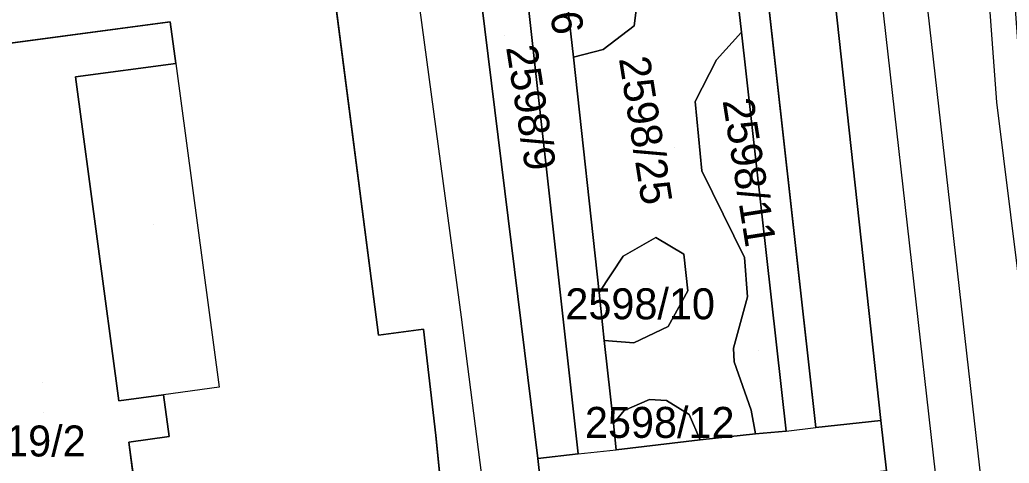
# Model space of a CAD drawing. Extents: x -263423 to -261326, y -1240067 to -1237864.
# Drawn here: x -263224.1 to -263160.1, y -1239904.7 to -1239876 of the extents above; entities that cross this region are included whole.
import ezdxf

# ---------------------------------------------------------------- set-up
doc = ezdxf.new("R2010")
doc.units = 0
for name, color, linetype in [('body_kn', 7, 'Continuous'), ('kladpar_druhypozemkov', 7, 'Continuous'), ('kladpar_hranice', 7, 'Continuous'), ('kladpar_parcelnecisla', 7, 'Continuous'), ('kladpar_plochy', 7, 'Continuous'), ('tarchy_linie', 7, 'Continuous'), ('zappar_hrandruhpozemk', 7, 'Continuous'), ('znacky', 7, 'Continuous')]:
    doc.layers.add(name, color=color, linetype=linetype)

msp = doc.modelspace()

# ---------------------------------------------------------------- linework, layer by layer
at = {"layer": 'body_kn'}
for p, q in [((-263214.34, -1239876.16), (-263214.34, -1239876.16)), ((-263184.34, -1239876.4), (-263184.34, -1239876.4)), ((-263177.41, -1239876.82), (-263177.41, -1239876.82)), ((-263177.41, -1239876.82), (-263177.41, -1239876.82)), ((-263188.28, -1239878.43), (-263188.28, -1239878.43)), ((-263186.35, -1239877.93), (-263186.35, -1239877.93)), ((-263213.98, -1239878.84), (-263213.98, -1239878.84)), ((-263213.98, -1239878.84), (-263213.98, -1239878.84)), ((-263179.03, -1239878.6), (-263179.03, -1239878.6)), ((-263220.46, -1239879.71), (-263220.46, -1239879.71)), ((-263180.41, -1239881.29), (-263180.41, -1239881.29)), ((-263160.93, -1239881.34), (-263160.93, -1239881.34)), ((-263179.98, -1239885.77), (-263179.98, -1239885.77)), ((-263182.95, -1239890.08), (-263182.95, -1239890.08)), ((-263181.13, -1239891.15), (-263181.13, -1239891.15)), ((-263185.07, -1239891.28), (-263185.07, -1239891.28)), ((-263177.21, -1239891.36), (-263177.21, -1239891.36)), ((-263186.62, -1239893.62), (-263186.62, -1239893.62)), ((-263186.62, -1239893.62), (-263186.62, -1239893.62)), ((-263180.89, -1239893.52), (-263180.89, -1239893.52)), ((-263177.02, -1239893.92), (-263177.02, -1239893.92)), ((-263195.51, -1239895.22), (-263195.51, -1239895.22)), ((-263197.96, -1239896), (-263197.96, -1239896)), ((-263182.15, -1239895.82), (-263182.15, -1239895.82)), ((-263200.87, -1239896.38), (-263200.87, -1239896.38)), ((-263186.28, -1239896.72), (-263186.28, -1239896.72)), ((-263184.37, -1239896.88), (-263184.37, -1239896.88)), ((-263177.92, -1239897.23), (-263177.92, -1239897.23)), ((-263177.89, -1239898.1), (-263177.89, -1239898.1)), ((-263211.17, -1239899.74), (-263211.17, -1239899.74)), ((-263217.65, -1239900.62), (-263217.65, -1239900.62)), ((-263214.77, -1239900.23), (-263214.77, -1239900.23)), ((-263183.35, -1239900.54), (-263183.35, -1239900.54)), ((-263182.25, -1239900.61), (-263182.25, -1239900.61)), ((-263185, -1239901.25), (-263185, -1239901.25)), ((-263176.79, -1239901.23), (-263176.79, -1239901.23)), ((-263185.69, -1239902.09), (-263185.69, -1239902.09)), ((-263180.79, -1239901.51), (-263180.79, -1239901.51)), ((-263168.4, -1239901.9), (-263168.4, -1239901.9)), ((-263174.53, -1239902.58), (-263174.53, -1239902.58)), ((-263174.53, -1239902.58), (-263174.53, -1239902.58)), ((-263172.6, -1239902.36), (-263172.6, -1239902.36)), ((-263217.02, -1239903.29), (-263217.02, -1239903.29)), ((-263214.4, -1239902.93), (-263214.4, -1239902.93)), ((-263197.17, -1239902.86), (-263197.17, -1239902.86)), ((-263180.09, -1239903.14), (-263180.09, -1239903.14)), ((-263176.51, -1239902.76), (-263176.51, -1239902.76)), ((-263185.52, -1239903.8), (-263185.52, -1239903.8)), ((-263185.52, -1239903.8), (-263185.52, -1239903.8)), ((-263190.58, -1239904.35), (-263190.58, -1239904.35)), ((-263187.96, -1239904.06), (-263187.96, -1239904.06)), ((-263187.96, -1239904.06), (-263187.96, -1239904.06))]:
    msp.add_line(p, q, dxfattribs=at)
at = {"layer": 'kladpar_druhypozemkov'}
for p, q in [((-263192.71, -1239877.05), (-263192.71, -1239877.05)), ((-263181.72, -1239884.27), (-263181.72, -1239884.27)), ((-263215.41, -1239889.23), (-263215.41, -1239889.23)), ((-263183.34, -1239893.04), (-263183.34, -1239893.04)), ((-263176.34, -1239897.4), (-263176.34, -1239897.4)), ((-263222.55, -1239901.38), (-263222.55, -1239901.38)), ((-263182.81, -1239901.23), (-263182.81, -1239901.23))]:
    msp.add_line(p, q, dxfattribs=at)
at = {"layer": 'kladpar_hranice'}
for points in [[(-263193.38, -1239955.18), (-263195.14, -1239941.99), (-263196.12, -1239942.09), (-263198.53, -1239918.17), (-263195.65, -1239917.88), (-263196.35, -1239911.03), (-263197.17, -1239902.86), (-263197.96, -1239896), (-263200.87, -1239896.38), (-263203.98, -1239872.45), (-263202.98, -1239872.32), (-263204.71, -1239859.15), (-263204.77, -1239856.81), (-263205.86, -1239847.27), (-263207.6, -1239832.39), (-263207.79, -1239830.68)], [(-263161.9, -1239963.77), (-263164.52, -1239940.44), (-263168.05, -1239905.15), (-263168.4, -1239901.9), (-263174.54, -1239845.62), (-263175.4, -1239842.65), (-263176.71, -1239841.42), (-263179.47, -1239841.16), (-263194.58, -1239842.51), (-263196.99, -1239843.82), (-263197.78, -1239846.18), (-263196.99, -1239852.35), (-263190.58, -1239904.35), (-263190.22, -1239907.6), (-263184.32, -1239965.74)], [(-263178.81, -1239846.85), (-263174.54, -1239845.62), (-263168.4, -1239901.9), (-263172.6, -1239902.36), (-263178.81, -1239846.85)], [(-263178.81, -1239846.85), (-263172.6, -1239902.36), (-263168.4, -1239901.9), (-263168.05, -1239905.15), (-263172.25, -1239905.62), (-263167.47, -1239948.09), (-263165.39, -1239950.06), (-263166.86, -1239951.52), (-263165.62, -1239964.33), (-263167.57, -1239964.63), (-263168.82, -1239953.66), (-263172.04, -1239957.08), (-263175.64, -1239960.83), (-263178.87, -1239964.17), (-263178.63, -1239966.32), (-263181.06, -1239966.48), (-263184.15, -1239967.16), (-263184.32, -1239965.74), (-263181.47, -1239962.77), (-263187.59, -1239907.31), (-263190.22, -1239907.6), (-263190.58, -1239904.35), (-263187.96, -1239904.06)], [(-263185.52, -1239903.8), (-263180.09, -1239903.14), (-263176.51, -1239902.76), (-263174.53, -1239902.58), (-263177.41, -1239876.82), (-263177.88, -1239872.66), (-263180.71, -1239847.44), (-263184.13, -1239848.5), (-263188.02, -1239849.69), (-263191.44, -1239850.67), (-263188.28, -1239878.43), (-263186.62, -1239893.62), (-263186.28, -1239896.72), (-263185.69, -1239902.09), (-263185.52, -1239903.8)], [(-263191.44, -1239850.67), (-263188.02, -1239849.69), (-263185.72, -1239870.13), (-263185.17, -1239872), (-263184.49, -1239873.59), (-263184.17, -1239875.05), (-263184.34, -1239876.4), (-263186.35, -1239877.93), (-263188.28, -1239878.43), (-263191.44, -1239850.67)], [(-263187.96, -1239904.06), (-263193.82, -1239851.42), (-263196.99, -1239852.35)], [(-263196.99, -1239852.35), (-263193.82, -1239851.42), (-263187.96, -1239904.06), (-263190.58, -1239904.35), (-263196.99, -1239852.35)], [(-263244.26, -1239865.92), (-263215.75, -1239862.51), (-263215.99, -1239860.48), (-263204.71, -1239859.15), (-263202.98, -1239872.32), (-263203.98, -1239872.45), (-263200.87, -1239896.38), (-263197.96, -1239896), (-263197.17, -1239902.86), (-263196.35, -1239911.03), (-263195.65, -1239917.88), (-263198.53, -1239918.17), (-263196.12, -1239942.09), (-263195.14, -1239941.99), (-263193.38, -1239955.18)], [(-263177.88, -1239872.66), (-263177.41, -1239876.82), (-263179.03, -1239878.6), (-263180.41, -1239881.29), (-263179.98, -1239885.77), (-263177.21, -1239891.36), (-263177.02, -1239893.92), (-263177.92, -1239897.23), (-263177.89, -1239898.1), (-263176.79, -1239901.23), (-263176.51, -1239902.76), (-263180.09, -1239903.14), (-263180.79, -1239901.51), (-263182.25, -1239900.61), (-263183.35, -1239900.54), (-263185, -1239901.25), (-263185.69, -1239902.09), (-263186.28, -1239896.72), (-263184.37, -1239896.88), (-263182.15, -1239895.82), (-263180.89, -1239893.52), (-263181.13, -1239891.15), (-263182.95, -1239890.08), (-263185.07, -1239891.28), (-263186.62, -1239893.62), (-263188.28, -1239878.43), (-263186.35, -1239877.93), (-263184.34, -1239876.4), (-263184.17, -1239875.05)], [(-263239.81, -1239883.6), (-263231.06, -1239882.45), (-263231.59, -1239878.45), (-263214.34, -1239876.16), (-263213.98, -1239878.84), (-263220.46, -1239879.71), (-263217.65, -1239900.62), (-263214.77, -1239900.23), (-263214.4, -1239902.93), (-263217.02, -1239903.29), (-263215.73, -1239912.69), (-263213.1, -1239912.33), (-263212.71, -1239915.15), (-263215.62, -1239915.55), (-263212.75, -1239936.42), (-263206.27, -1239935.53), (-263205.91, -1239938.12), (-263223.13, -1239940.51), (-263223.67, -1239936.64), (-263229.66, -1239937.48)], [(-263229.66, -1239937.48), (-263223.67, -1239936.64), (-263223.13, -1239940.51), (-263205.91, -1239938.12), (-263206.27, -1239935.53), (-263212.75, -1239936.42), (-263215.62, -1239915.55), (-263212.71, -1239915.15), (-263213.1, -1239912.33), (-263215.73, -1239912.69), (-263217.02, -1239903.29), (-263214.4, -1239902.93), (-263214.77, -1239900.23), (-263217.65, -1239900.62), (-263220.46, -1239879.71), (-263213.98, -1239878.84), (-263214.34, -1239876.16), (-263231.59, -1239878.45), (-263231.06, -1239882.45)], [(-263177.41, -1239876.82), (-263174.53, -1239902.58), (-263176.51, -1239902.76), (-263176.79, -1239901.23), (-263177.89, -1239898.1), (-263177.92, -1239897.23), (-263177.02, -1239893.92), (-263177.21, -1239891.36), (-263179.98, -1239885.77), (-263180.41, -1239881.29), (-263179.03, -1239878.6), (-263177.41, -1239876.82)], [(-263186.62, -1239893.62), (-263185.07, -1239891.28), (-263182.95, -1239890.08), (-263181.13, -1239891.15), (-263180.89, -1239893.52), (-263182.15, -1239895.82), (-263184.37, -1239896.88), (-263186.28, -1239896.72), (-263186.62, -1239893.62)], [(-263185.52, -1239903.8), (-263185.69, -1239902.09), (-263185, -1239901.25), (-263183.35, -1239900.54), (-263182.25, -1239900.61), (-263180.79, -1239901.51), (-263180.09, -1239903.14), (-263185.52, -1239903.8)]]:
    msp.add_lwpolyline(points, dxfattribs=at)
at = {"layer": 'kladpar_plochy'}
for p, q in [((-263168.4, -1239901.9), (-263174.54, -1239845.62)), ((-263178.81, -1239846.85), (-263172.6, -1239902.36)), ((-263191.44, -1239850.67), (-263188.28, -1239878.43)), ((-263187.96, -1239904.06), (-263193.82, -1239851.42)), ((-263196.99, -1239852.35), (-263190.58, -1239904.35)), ((-263203.98, -1239872.45), (-263200.87, -1239896.38)), ((-263200.87, -1239896.38), (-263203.98, -1239872.45)), ((-263177.41, -1239876.82), (-263177.88, -1239872.66)), ((-263214.34, -1239876.16), (-263231.59, -1239878.45)), ((-263213.98, -1239878.84), (-263214.34, -1239876.16)), ((-263174.53, -1239902.58), (-263177.41, -1239876.82)), ((-263188.28, -1239878.43), (-263186.62, -1239893.62)), ((-263220.46, -1239879.71), (-263213.98, -1239878.84)), ((-263217.65, -1239900.62), (-263220.46, -1239879.71)), ((-263186.62, -1239893.62), (-263186.28, -1239896.72)), ((-263200.87, -1239896.38), (-263197.96, -1239896)), ((-263197.96, -1239896), (-263200.87, -1239896.38)), ((-263197.96, -1239896), (-263197.17, -1239902.86)), ((-263197.17, -1239902.86), (-263197.96, -1239896)), ((-263186.28, -1239896.72), (-263185.69, -1239902.09)), ((-263214.77, -1239900.23), (-263217.65, -1239900.62)), ((-263214.4, -1239902.93), (-263214.77, -1239900.23)), ((-263185.69, -1239902.09), (-263185.52, -1239903.8)), ((-263172.6, -1239902.36), (-263168.4, -1239901.9)), ((-263168.4, -1239901.9), (-263168.05, -1239905.15)), ((-263168.05, -1239905.15), (-263168.4, -1239901.9)), ((-263176.51, -1239902.76), (-263174.53, -1239902.58)), ((-263217.02, -1239903.29), (-263214.4, -1239902.93)), ((-263215.73, -1239912.69), (-263217.02, -1239903.29)), ((-263197.17, -1239902.86), (-263196.35, -1239911.03)), ((-263196.35, -1239911.03), (-263197.17, -1239902.86)), ((-263185.52, -1239903.8), (-263180.09, -1239903.14)), ((-263180.09, -1239903.14), (-263176.51, -1239902.76)), ((-263190.58, -1239904.35), (-263187.96, -1239904.06)), ((-263190.22, -1239907.6), (-263190.58, -1239904.35)), ((-263190.58, -1239904.35), (-263190.22, -1239907.6))]:
    msp.add_line(p, q, dxfattribs=at)
for points in [[(-263178.81, -1239846.85), (-263174.54, -1239845.62), (-263168.4, -1239901.9), (-263172.6, -1239902.36)], [(-263191.44, -1239850.67), (-263188.02, -1239849.69), (-263185.72, -1239870.13), (-263185.17, -1239872), (-263184.49, -1239873.59), (-263184.17, -1239875.05), (-263184.34, -1239876.4), (-263186.35, -1239877.93), (-263188.28, -1239878.43)], [(-263196.99, -1239852.35), (-263193.82, -1239851.42), (-263187.96, -1239904.06), (-263190.58, -1239904.35)], [(-263177.41, -1239876.82), (-263174.53, -1239902.58), (-263176.51, -1239902.76), (-263176.79, -1239901.23), (-263177.89, -1239898.1), (-263177.92, -1239897.23), (-263177.02, -1239893.92), (-263177.21, -1239891.36), (-263179.98, -1239885.77), (-263180.41, -1239881.29), (-263179.03, -1239878.6)], [(-263186.62, -1239893.62), (-263185.07, -1239891.28), (-263182.95, -1239890.08), (-263181.13, -1239891.15), (-263180.89, -1239893.52), (-263182.15, -1239895.82), (-263184.37, -1239896.88), (-263186.28, -1239896.72)], [(-263185.52, -1239903.8), (-263185.69, -1239902.09), (-263185, -1239901.25), (-263183.35, -1239900.54), (-263182.25, -1239900.61), (-263180.79, -1239901.51), (-263180.09, -1239903.14)]]:
    msp.add_lwpolyline(points, close=True, dxfattribs=at)
for points in [[(-263177.88, -1239872.66), (-263177.41, -1239876.82), (-263179.03, -1239878.6), (-263180.41, -1239881.29), (-263179.98, -1239885.77), (-263177.21, -1239891.36), (-263177.02, -1239893.92), (-263177.92, -1239897.23), (-263177.89, -1239898.1), (-263176.79, -1239901.23), (-263176.51, -1239902.76), (-263180.09, -1239903.14), (-263180.79, -1239901.51), (-263182.25, -1239900.61), (-263183.35, -1239900.54), (-263185, -1239901.25), (-263185.69, -1239902.09), (-263186.28, -1239896.72), (-263184.37, -1239896.88), (-263182.15, -1239895.82), (-263180.89, -1239893.52), (-263181.13, -1239891.15), (-263182.95, -1239890.08), (-263185.07, -1239891.28), (-263186.62, -1239893.62), (-263188.28, -1239878.43), (-263186.35, -1239877.93), (-263184.34, -1239876.4), (-263184.17, -1239875.05)], [(-263231.59, -1239878.45), (-263214.34, -1239876.16), (-263213.98, -1239878.84), (-263220.46, -1239879.71), (-263217.65, -1239900.62), (-263214.77, -1239900.23), (-263214.4, -1239902.93), (-263217.02, -1239903.29), (-263215.73, -1239912.69), (-263213.1, -1239912.33), (-263212.71, -1239915.15), (-263215.62, -1239915.55), (-263212.75, -1239936.42), (-263206.27, -1239935.53), (-263205.91, -1239938.12), (-263223.13, -1239940.51), (-263223.67, -1239936.64), (-263229.66, -1239937.48)]]:
    msp.add_lwpolyline(points, dxfattribs=at)
at = {"layer": 'tarchy_linie'}
for points in [[(-263185.2, -1239701.74), (-263177.2, -1239769.3), (-263169.7, -1239837.34), (-263162.04, -1239904.96), (-263157.06, -1239950.07)], [(-263179.52, -1239701.91), (-263177.35, -1239723.64), (-263164.61, -1239831.56), (-263160.93, -1239881.34), (-263152.42, -1239949.77)], [(-263160.13, -1239831.12), (-263160.13, -1239832.68), (-263162.85, -1239832.94), (-263162.7, -1239835.06), (-263160.13, -1239834.82), (-263160.12, -1239836.48), (-263160.12, -1239838.14), (-263162.45, -1239838.36), (-263159.29, -1239881.2), (-263150.78, -1239949.66), (-263152.42, -1239949.77), (-263157.06, -1239950.07), (-263159.9, -1239950.26), (-263164.87, -1239905.28), (-263172.53, -1239837.66), (-263180.03, -1239769.62)]]:
    msp.add_lwpolyline(points, dxfattribs=at)
at = {"layer": 'zappar_hrandruhpozemk'}
for p, q in [((-263213.98, -1239878.84), (-263211.17, -1239899.74)), ((-263191.66, -1239925.31), (-263195.51, -1239895.22)), ((-263211.17, -1239899.74), (-263214.77, -1239900.23)), ((-263174.53, -1239902.58), (-263172.6, -1239902.36)), ((-263187.96, -1239904.06), (-263185.52, -1239903.8))]:
    msp.add_line(p, q, dxfattribs=at)
msp.add_lwpolyline([(-263195.51, -1239895.22), (-263200.45, -1239858.59), (-263200.96, -1239855.73), (-263201.54, -1239853.76), (-263202.36, -1239851.66), (-263203.45, -1239849.88), (-263204.59, -1239848.48), (-263205.86, -1239847.27)], dxfattribs=at)
at = {"layer": 'znacky'}
msp.add_line((-263222.62, -1239899.44), (-263222.62, -1239899.44), dxfattribs=at)

# ---------------------------------------------------------------- texts
at = {"layer": 'kladpar_parcelnecisla'}
for s, p in [('2598/6', (-263190.833, -1239869.005)), ('2598/9', (-263192.633, -1239877.795)), ('2598/25', (-263185.343, -1239878.524)), ('2598/11', (-263178.642, -1239881.233))]:
    msp.add_text(s, height=2, rotation=279, dxfattribs=at).set_placement(p)
for s, p in [('2598/10', (-263188.796, -1239895.36)), ('2598/12', (-263187.531, -1239903.02)), ('219/2', (-263226.493, -1239904.22))]:
    msp.add_text(s, height=2, dxfattribs=at).set_placement(p)

doc.saveas('drawing.dxf')
